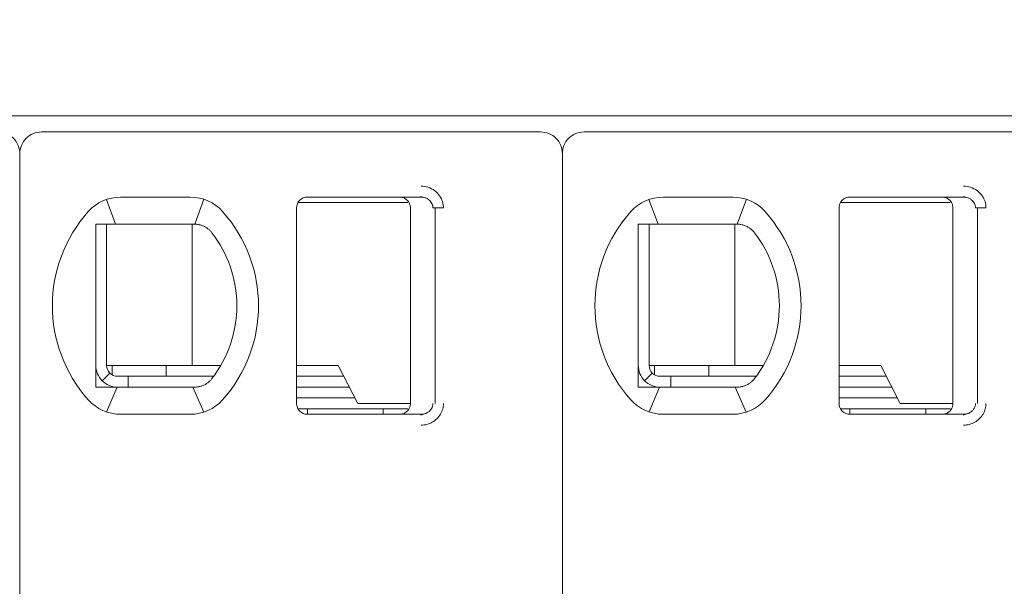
# Model space of a CAD drawing. Header units: millimetres. Extents: x -1114 to 1396, y -630 to 631.
# Tile 687 of 780: x 397 to 406, y 455 to 460. Entities that reach past the tile are written whole.
import ezdxf

# ---------------------------------------------------------------- set-up
doc = ezdxf.new("R2010")
doc.units = ezdxf.units.MM
doc.header["$MEASUREMENT"] = 0

msp = doc.modelspace()

# ---------------------------------------------------------------- linework, layer by layer
at = {"lineweight": 18}
for points, knots in [([(1038.9843, -629.7647), (1038.9843, -629.7647), (-1111.4882, -629.7647), (-1111.4882, -629.7647), (-1111.4882, -629.7647), (-1111.4882, -629.7647), (-1111.4882, 630.7883), (-1111.4882, 630.7883), (-1111.4882, 630.7883), (-1111.4882, 630.7883), (1038.9843, 630.7883), (1038.9843, 630.7883)], [0, 0, 0, 0, 0.333333, 0.333333, 0.333333, 0.333333, 0.666667, 0.666667, 0.666667, 0.666667, 1, 1, 1, 1]), ([(397.2989, 458.7434), (397.2989, 458.7964), (397.2778, 458.8473), (397.2403, 458.8848), (397.2403, 458.8848), (397.2028, 458.9223), (397.1519, 458.9434), (397.0989, 458.9434)], [0, 0, 0, 0, 0.5, 0.5, 0.5, 0.5, 1, 1, 1, 1]), ([(397.4989, 458.9434), (397.4458, 458.9434), (397.395, 458.9223), (397.3575, 458.8848), (397.3575, 458.8848), (397.3199, 458.8473), (397.2989, 458.7964), (397.2989, 458.7434)], [0, 0, 0, 0, 0.5, 0.5, 0.5, 0.5, 1, 1, 1, 1]), ([(402.2989, 458.7434), (402.2989, 458.7964), (402.2778, 458.8473), (402.2403, 458.8848), (402.2403, 458.8848), (402.2028, 458.9223), (402.1519, 458.9434), (402.0989, 458.9434)], [0, 0, 0, 0, 0.5, 0.5, 0.5, 0.5, 1, 1, 1, 1]), ([(402.4989, 458.9434), (402.4458, 458.9434), (402.395, 458.9223), (402.3575, 458.8848), (402.3575, 458.8848), (402.3199, 458.8473), (402.2989, 458.7964), (402.2989, 458.7434)], [0, 0, 0, 0, 0.5, 0.5, 0.5, 0.5, 1, 1, 1, 1]), ([(400.9963, 458.4434), (401.0183, 458.4435), (401.0395, 458.4403), (401.0606, 458.4335), (401.0606, 458.4335), (401.0817, 458.4267), (401.1027, 458.4165), (401.1213, 458.4028), (401.1213, 458.4028), (401.1398, 458.3892), (401.1559, 458.3723), (401.1681, 458.355), (401.1681, 458.355), (401.1803, 458.3378), (401.1886, 458.3203), (401.1944, 458.3018), (401.1944, 458.3018), (401.2001, 458.2832), (401.2032, 458.2637), (401.2034, 458.2434)], [0, 0, 0, 0, 0.2, 0.2, 0.2, 0.2, 0.4, 0.4, 0.4, 0.4, 0.6, 0.6, 0.6, 0.6, 0.8, 0.8, 0.8, 0.8, 1, 1, 1, 1]), ([(405.9963, 458.4434), (406.0183, 458.4435), (406.0395, 458.4403), (406.0606, 458.4335), (406.0606, 458.4335), (406.0817, 458.4267), (406.1027, 458.4165), (406.1213, 458.4028), (406.1213, 458.4028), (406.1398, 458.3892), (406.1559, 458.3723), (406.1681, 458.355), (406.1681, 458.355), (406.1803, 458.3378), (406.1886, 458.3203), (406.1944, 458.3018), (406.1944, 458.3018), (406.2001, 458.2832), (406.2032, 458.2637), (406.2034, 458.2434)], [0, 0, 0, 0, 0.2, 0.2, 0.2, 0.2, 0.4, 0.4, 0.4, 0.4, 0.6, 0.6, 0.6, 0.6, 0.8, 0.8, 0.8, 0.8, 1, 1, 1, 1]), ([(399.9489, 458.3434), (399.9224, 458.3434), (399.8969, 458.3328), (399.8782, 458.3141), (399.8782, 458.3141), (399.8594, 458.2953), (399.8489, 458.2699), (399.8489, 458.2434)], [0, 0, 0, 0, 0.5, 0.5, 0.5, 0.5, 1, 1, 1, 1]), ([(399.9489, 458.3434), (399.9224, 458.3434), (399.8969, 458.3328), (399.8782, 458.3141), (399.8782, 458.3141), (399.8594, 458.2953), (399.8489, 458.2699), (399.8489, 458.2434)], [0, 0, 0, 0, 0.5, 0.5, 0.5, 0.5, 1, 1, 1, 1]), ([(400.8989, 458.2434), (400.8989, 458.2538), (400.8972, 458.2642), (400.894, 458.2742), (400.894, 458.2742), (400.8908, 458.2841), (400.886, 458.2936), (400.8798, 458.3021), (400.8798, 458.3021), (400.8737, 458.3105), (400.8663, 458.318), (400.8578, 458.3241), (400.8578, 458.3241), (400.8494, 458.3303), (400.84, 458.3352), (400.83, 458.3384), (400.83, 458.3384), (400.82, 458.3417), (400.8095, 458.3434), (400.7989, 458.3434)], [0, 0, 0, 0, 0.2, 0.2, 0.2, 0.2, 0.4, 0.4, 0.4, 0.4, 0.6, 0.6, 0.6, 0.6, 0.8, 0.8, 0.8, 0.8, 1, 1, 1, 1]), ([(400.9963, 458.3434), (401.005, 458.3434), (401.0138, 458.3424), (401.0223, 458.3406), (401.0223, 458.3406), (401.0307, 458.3387), (401.0388, 458.336), (401.0465, 458.3325), (401.0465, 458.3325), (401.0541, 458.3289), (401.0613, 458.3246), (401.0678, 458.3196), (401.0678, 458.3196), (401.074, 458.3148), (401.0797, 458.3094), (401.0846, 458.3035), (401.0846, 458.3035), (401.0891, 458.2981), (401.093, 458.2922), (401.0963, 458.2859), (401.0963, 458.2859), (401.0995, 458.2797), (401.1021, 458.2731), (401.1038, 458.2663), (401.1038, 458.2663), (401.1058, 458.2588), (401.1068, 458.2511), (401.1068, 458.2434)], [0, 0, 0, 0, 0.142857, 0.142857, 0.142857, 0.142857, 0.285714, 0.285714, 0.285714, 0.285714, 0.428571, 0.428571, 0.428571, 0.428571, 0.571429, 0.571429, 0.571429, 0.571429, 0.714286, 0.714286, 0.714286, 0.714286, 0.857143, 0.857143, 0.857143, 0.857143, 1, 1, 1, 1]), ([(404.9489, 458.3434), (404.9224, 458.3434), (404.8969, 458.3328), (404.8782, 458.3141), (404.8782, 458.3141), (404.8594, 458.2953), (404.8489, 458.2699), (404.8489, 458.2434)], [0, 0, 0, 0, 0.5, 0.5, 0.5, 0.5, 1, 1, 1, 1]), ([(404.9489, 458.3434), (404.9224, 458.3434), (404.8969, 458.3328), (404.8782, 458.3141), (404.8782, 458.3141), (404.8594, 458.2953), (404.8489, 458.2699), (404.8489, 458.2434)], [0, 0, 0, 0, 0.5, 0.5, 0.5, 0.5, 1, 1, 1, 1]), ([(405.8989, 458.2434), (405.8989, 458.2538), (405.8972, 458.2642), (405.894, 458.2742), (405.894, 458.2742), (405.8908, 458.2841), (405.886, 458.2936), (405.8798, 458.3021), (405.8798, 458.3021), (405.8737, 458.3105), (405.8663, 458.318), (405.8578, 458.3241), (405.8578, 458.3241), (405.8494, 458.3303), (405.84, 458.3352), (405.83, 458.3384), (405.83, 458.3384), (405.82, 458.3417), (405.8095, 458.3434), (405.7989, 458.3434)], [0, 0, 0, 0, 0.2, 0.2, 0.2, 0.2, 0.4, 0.4, 0.4, 0.4, 0.6, 0.6, 0.6, 0.6, 0.8, 0.8, 0.8, 0.8, 1, 1, 1, 1]), ([(405.9963, 458.3434), (406.005, 458.3434), (406.0138, 458.3424), (406.0223, 458.3406), (406.0223, 458.3406), (406.0307, 458.3387), (406.0388, 458.336), (406.0465, 458.3325), (406.0465, 458.3325), (406.0541, 458.3289), (406.0613, 458.3246), (406.0678, 458.3196), (406.0678, 458.3196), (406.074, 458.3148), (406.0797, 458.3094), (406.0846, 458.3035), (406.0846, 458.3035), (406.0891, 458.2981), (406.093, 458.2922), (406.0963, 458.2859), (406.0963, 458.2859), (406.0995, 458.2797), (406.1021, 458.2731), (406.1038, 458.2663), (406.1038, 458.2663), (406.1058, 458.2588), (406.1068, 458.2511), (406.1068, 458.2434)], [0, 0, 0, 0, 0.142857, 0.142857, 0.142857, 0.142857, 0.285714, 0.285714, 0.285714, 0.285714, 0.428571, 0.428571, 0.428571, 0.428571, 0.571429, 0.571429, 0.571429, 0.571429, 0.714286, 0.714286, 0.714286, 0.714286, 0.857143, 0.857143, 0.857143, 0.857143, 1, 1, 1, 1]), ([(398.0604, 458.0934), (398.0536, 458.0934), (398.0468, 458.0934), (398.04, 458.0934), (398.04, 458.0934), (398.0332, 458.0934), (398.0263, 458.0934), (398.0195, 458.0934), (398.0195, 458.0934), (398.0126, 458.0934), (398.0058, 458.0934), (397.9989, 458.0934)], [0, 0, 0, 0, 0.333333, 0.333333, 0.333333, 0.333333, 0.666667, 0.666667, 0.666667, 0.666667, 1, 1, 1, 1]), ([(397.9989, 458.0934), (397.9989, 458.0424), (397.9989, 457.99), (397.9989, 457.935), (397.9989, 457.935), (397.9989, 457.9076), (397.9989, 457.8795), (397.9989, 457.8505), (397.9989, 457.8505), (397.9989, 457.8361), (397.9989, 457.8214), (397.9989, 457.8065), (397.9989, 457.8065), (397.9989, 457.7915), (397.9989, 457.7764), (397.9989, 457.761), (397.9989, 457.761), (397.9989, 457.7302), (397.9989, 457.6987), (397.9989, 457.666), (397.9989, 457.666), (397.9989, 457.6333), (397.9989, 457.5994), (397.9989, 457.5641), (397.9989, 457.5641), (397.9989, 457.5464), (397.9989, 457.5285), (397.9989, 457.5104), (397.9989, 457.5104), (397.9989, 457.4923), (397.9989, 457.474), (397.9989, 457.4555), (397.9989, 457.4555), (397.9989, 457.437), (397.9989, 457.4182), (397.9989, 457.3993), (397.9989, 457.3993), (397.9989, 457.3803), (397.9989, 457.3611), (397.9989, 457.342), (397.9989, 457.342), (397.9989, 457.304), (397.9989, 457.2665), (397.9989, 457.2294), (397.9989, 457.2294), (397.9989, 457.2201), (397.9989, 457.2109), (397.9989, 457.2017), (397.9989, 457.2017), (397.9989, 457.1925), (397.9989, 457.1833), (397.9989, 457.1741), (397.9989, 457.1741), (397.9989, 457.1559), (397.9989, 457.1381), (397.9989, 457.1206), (397.9989, 457.1206), (397.9989, 457.0857), (397.9989, 457.052), (397.9989, 457.0194), (397.9989, 457.0194), (397.9989, 457.0031), (397.9989, 456.987), (397.9989, 456.9711), (397.9989, 456.9711), (397.9989, 456.9553), (397.9989, 456.9396), (397.9989, 456.9243), (397.9989, 456.9243), (397.9989, 456.8936), (397.9989, 456.864), (397.9989, 456.8353), (397.9989, 456.8353), (397.9989, 456.8065), (397.9989, 456.7785), (397.9989, 456.7512), (397.9989, 456.7512), (397.9989, 456.6965), (397.9989, 456.6442), (397.9989, 456.5934)], [0, 0, 0, 0, 0.05, 0.05, 0.05, 0.05, 0.1, 0.1, 0.1, 0.1, 0.15, 0.15, 0.15, 0.15, 0.2, 0.2, 0.2, 0.2, 0.25, 0.25, 0.25, 0.25, 0.3, 0.3, 0.3, 0.3, 0.35, 0.35, 0.35, 0.35, 0.4, 0.4, 0.4, 0.4, 0.45, 0.45, 0.45, 0.45, 0.5, 0.5, 0.5, 0.5, 0.55, 0.55, 0.55, 0.55, 0.6, 0.6, 0.6, 0.6, 0.65, 0.65, 0.65, 0.65, 0.7, 0.7, 0.7, 0.7, 0.75, 0.75, 0.75, 0.75, 0.8, 0.8, 0.8, 0.8, 0.85, 0.85, 0.85, 0.85, 0.9, 0.9, 0.9, 0.9, 0.95, 0.95, 0.95, 0.95, 1, 1, 1, 1]), ([(398.2281, 458.0934), (398.2229, 458.0934), (398.2177, 458.0934), (398.2124, 458.0934), (398.2124, 458.0934), (398.2072, 458.0934), (398.2019, 458.0934), (398.1965, 458.0934), (398.1965, 458.0934), (398.1911, 458.0934), (398.1856, 458.0934), (398.1799, 458.0934), (398.1799, 458.0934), (398.1742, 458.0934), (398.1684, 458.0934), (398.1625, 458.0934), (398.1625, 458.0934), (398.1565, 458.0934), (398.1504, 458.0934), (398.1441, 458.0934), (398.1441, 458.0934), (398.1378, 458.0934), (398.1314, 458.0934), (398.1248, 458.0934), (398.1248, 458.0934), (398.1182, 458.0934), (398.1115, 458.0934), (398.1045, 458.0934), (398.1045, 458.0934), (398.0976, 458.0934), (398.0904, 458.0934), (398.0831, 458.0934), (398.0831, 458.0934), (398.0757, 458.0934), (398.0681, 458.0934), (398.0604, 458.0934)], [0, 0, 0, 0, 0.111111, 0.111111, 0.111111, 0.111111, 0.222222, 0.222222, 0.222222, 0.222222, 0.333333, 0.333333, 0.333333, 0.333333, 0.444444, 0.444444, 0.444444, 0.444444, 0.555556, 0.555556, 0.555556, 0.555556, 0.666667, 0.666667, 0.666667, 0.666667, 0.777778, 0.777778, 0.777778, 0.777778, 0.888889, 0.888889, 0.888889, 0.888889, 1, 1, 1, 1]), ([(398.8697, 458.0934), (398.8742, 458.0934), (398.8787, 458.0934), (398.8833, 458.0934), (398.8833, 458.0934), (398.8879, 458.0934), (398.8925, 458.0934), (398.8972, 458.0934), (398.8972, 458.0934), (398.9019, 458.0934), (398.9066, 458.0934), (398.9113, 458.0934)], [0, 0, 0, 0, 0.333333, 0.333333, 0.333333, 0.333333, 0.666667, 0.666667, 0.666667, 0.666667, 1, 1, 1, 1]), ([(398.9113, 458.0934), (398.9225, 458.0934), (398.9337, 458.0924), (398.9448, 458.0905), (398.9448, 458.0905), (398.9559, 458.0886), (398.9669, 458.0858), (398.9776, 458.082), (398.9776, 458.082), (398.9884, 458.0783), (398.9988, 458.0736), (399.0089, 458.0679)], [0, 0, 0, 0, 0.333333, 0.333333, 0.333333, 0.333333, 0.666667, 0.666667, 0.666667, 0.666667, 1, 1, 1, 1]), ([(403.0604, 458.0934), (403.0536, 458.0934), (403.0468, 458.0934), (403.04, 458.0934), (403.04, 458.0934), (403.0332, 458.0934), (403.0263, 458.0934), (403.0195, 458.0934), (403.0195, 458.0934), (403.0126, 458.0934), (403.0058, 458.0934), (402.9989, 458.0934)], [0, 0, 0, 0, 0.333333, 0.333333, 0.333333, 0.333333, 0.666667, 0.666667, 0.666667, 0.666667, 1, 1, 1, 1]), ([(402.9989, 458.0934), (402.9989, 458.0424), (402.9989, 457.99), (402.9989, 457.935), (402.9989, 457.935), (402.9989, 457.9076), (402.9989, 457.8795), (402.9989, 457.8505), (402.9989, 457.8505), (402.9989, 457.8361), (402.9989, 457.8214), (402.9989, 457.8065), (402.9989, 457.8065), (402.9989, 457.7915), (402.9989, 457.7764), (402.9989, 457.761), (402.9989, 457.761), (402.9989, 457.7302), (402.9989, 457.6987), (402.9989, 457.666), (402.9989, 457.666), (402.9989, 457.6333), (402.9989, 457.5994), (402.9989, 457.5641), (402.9989, 457.5641), (402.9989, 457.5464), (402.9989, 457.5285), (402.9989, 457.5104), (402.9989, 457.5104), (402.9989, 457.4923), (402.9989, 457.474), (402.9989, 457.4555), (402.9989, 457.4555), (402.9989, 457.437), (402.9989, 457.4182), (402.9989, 457.3993), (402.9989, 457.3993), (402.9989, 457.3803), (402.9989, 457.3611), (402.9989, 457.342), (402.9989, 457.342), (402.9989, 457.304), (402.9989, 457.2665), (402.9989, 457.2294), (402.9989, 457.2294), (402.9989, 457.2201), (402.9989, 457.2109), (402.9989, 457.2017), (402.9989, 457.2017), (402.9989, 457.1925), (402.9989, 457.1833), (402.9989, 457.1741), (402.9989, 457.1741), (402.9989, 457.1559), (402.9989, 457.1381), (402.9989, 457.1206), (402.9989, 457.1206), (402.9989, 457.0857), (402.9989, 457.052), (402.9989, 457.0194), (402.9989, 457.0194), (402.9989, 457.0031), (402.9989, 456.987), (402.9989, 456.9711), (402.9989, 456.9711), (402.9989, 456.9553), (402.9989, 456.9396), (402.9989, 456.9243), (402.9989, 456.9243), (402.9989, 456.8936), (402.9989, 456.864), (402.9989, 456.8353), (402.9989, 456.8353), (402.9989, 456.8065), (402.9989, 456.7785), (402.9989, 456.7512), (402.9989, 456.7512), (402.9989, 456.6965), (402.9989, 456.6442), (402.9989, 456.5934)], [0, 0, 0, 0, 0.05, 0.05, 0.05, 0.05, 0.1, 0.1, 0.1, 0.1, 0.15, 0.15, 0.15, 0.15, 0.2, 0.2, 0.2, 0.2, 0.25, 0.25, 0.25, 0.25, 0.3, 0.3, 0.3, 0.3, 0.35, 0.35, 0.35, 0.35, 0.4, 0.4, 0.4, 0.4, 0.45, 0.45, 0.45, 0.45, 0.5, 0.5, 0.5, 0.5, 0.55, 0.55, 0.55, 0.55, 0.6, 0.6, 0.6, 0.6, 0.65, 0.65, 0.65, 0.65, 0.7, 0.7, 0.7, 0.7, 0.75, 0.75, 0.75, 0.75, 0.8, 0.8, 0.8, 0.8, 0.85, 0.85, 0.85, 0.85, 0.9, 0.9, 0.9, 0.9, 0.95, 0.95, 0.95, 0.95, 1, 1, 1, 1]), ([(403.2281, 458.0934), (403.2229, 458.0934), (403.2177, 458.0934), (403.2124, 458.0934), (403.2124, 458.0934), (403.2072, 458.0934), (403.2019, 458.0934), (403.1965, 458.0934), (403.1965, 458.0934), (403.1911, 458.0934), (403.1856, 458.0934), (403.1799, 458.0934), (403.1799, 458.0934), (403.1742, 458.0934), (403.1684, 458.0934), (403.1625, 458.0934), (403.1625, 458.0934), (403.1565, 458.0934), (403.1504, 458.0934), (403.1441, 458.0934), (403.1441, 458.0934), (403.1378, 458.0934), (403.1314, 458.0934), (403.1248, 458.0934), (403.1248, 458.0934), (403.1182, 458.0934), (403.1115, 458.0934), (403.1045, 458.0934), (403.1045, 458.0934), (403.0976, 458.0934), (403.0904, 458.0934), (403.0831, 458.0934), (403.0831, 458.0934), (403.0757, 458.0934), (403.0681, 458.0934), (403.0604, 458.0934)], [0, 0, 0, 0, 0.111111, 0.111111, 0.111111, 0.111111, 0.222222, 0.222222, 0.222222, 0.222222, 0.333333, 0.333333, 0.333333, 0.333333, 0.444444, 0.444444, 0.444444, 0.444444, 0.555556, 0.555556, 0.555556, 0.555556, 0.666667, 0.666667, 0.666667, 0.666667, 0.777778, 0.777778, 0.777778, 0.777778, 0.888889, 0.888889, 0.888889, 0.888889, 1, 1, 1, 1]), ([(403.8697, 458.0934), (403.8742, 458.0934), (403.8787, 458.0934), (403.8833, 458.0934), (403.8833, 458.0934), (403.8879, 458.0934), (403.8925, 458.0934), (403.8972, 458.0934), (403.8972, 458.0934), (403.9019, 458.0934), (403.9066, 458.0934), (403.9113, 458.0934)], [0, 0, 0, 0, 0.333333, 0.333333, 0.333333, 0.333333, 0.666667, 0.666667, 0.666667, 0.666667, 1, 1, 1, 1]), ([(403.9113, 458.0934), (403.9225, 458.0934), (403.9337, 458.0924), (403.9448, 458.0905), (403.9448, 458.0905), (403.9559, 458.0886), (403.9669, 458.0858), (403.9776, 458.082), (403.9776, 458.082), (403.9884, 458.0783), (403.9988, 458.0736), (404.0089, 458.0679)], [0, 0, 0, 0, 0.333333, 0.333333, 0.333333, 0.333333, 0.666667, 0.666667, 0.666667, 0.666667, 1, 1, 1, 1]), ([(399.0089, 458.0679), (399.0172, 458.0633), (399.025, 458.0582), (399.0323, 458.0526), (399.0323, 458.0526), (399.0396, 458.047), (399.0464, 458.0411), (399.0527, 458.0348), (399.0527, 458.0348), (399.0589, 458.0286), (399.0645, 458.0222), (399.0696, 458.0156)], [0, 0, 0, 0, 0.333333, 0.333333, 0.333333, 0.333333, 0.666667, 0.666667, 0.666667, 0.666667, 1, 1, 1, 1]), ([(404.0089, 458.0679), (404.0172, 458.0633), (404.025, 458.0582), (404.0323, 458.0526), (404.0323, 458.0526), (404.0396, 458.047), (404.0464, 458.0411), (404.0527, 458.0348), (404.0527, 458.0348), (404.0589, 458.0286), (404.0645, 458.0222), (404.0696, 458.0156)], [0, 0, 0, 0, 0.333333, 0.333333, 0.333333, 0.333333, 0.666667, 0.666667, 0.666667, 0.666667, 1, 1, 1, 1]), ([(397.9989, 456.7934), (397.9989, 456.7403), (398.0199, 456.6895), (398.0575, 456.652), (398.0575, 456.652), (398.095, 456.6144), (398.1458, 456.5934), (398.1989, 456.5934)], [0, 0, 0, 0, 0.5, 0.5, 0.5, 0.5, 1, 1, 1, 1]), ([(398.0989, 456.7934), (398.0989, 456.7669), (398.1094, 456.7414), (398.1282, 456.7227), (398.1282, 456.7227), (398.1469, 456.7039), (398.1724, 456.6934), (398.1989, 456.6934)], [0, 0, 0, 0, 0.5, 0.5, 0.5, 0.5, 1, 1, 1, 1]), ([(402.9989, 456.7934), (402.9989, 456.7403), (403.0199, 456.6895), (403.0575, 456.652), (403.0575, 456.652), (403.095, 456.6144), (403.1458, 456.5934), (403.1989, 456.5934)], [0, 0, 0, 0, 0.5, 0.5, 0.5, 0.5, 1, 1, 1, 1]), ([(403.0989, 456.7934), (403.0989, 456.7669), (403.1094, 456.7414), (403.1282, 456.7227), (403.1282, 456.7227), (403.1469, 456.7039), (403.1724, 456.6934), (403.1989, 456.6934)], [0, 0, 0, 0, 0.5, 0.5, 0.5, 0.5, 1, 1, 1, 1]), ([(399.0696, 456.6712), (399.0643, 456.6643), (399.0584, 456.6576), (399.0521, 456.6514), (399.0521, 456.6514), (399.0458, 456.6451), (399.0391, 456.6393), (399.0318, 456.6338), (399.0318, 456.6338), (399.0246, 456.6284), (399.017, 456.6233), (399.0089, 456.6188)], [0, 0, 0, 0, 0.333333, 0.333333, 0.333333, 0.333333, 0.666667, 0.666667, 0.666667, 0.666667, 1, 1, 1, 1]), ([(404.0696, 456.6712), (404.0643, 456.6643), (404.0584, 456.6576), (404.0521, 456.6514), (404.0521, 456.6514), (404.0458, 456.6451), (404.0391, 456.6393), (404.0318, 456.6338), (404.0318, 456.6338), (404.0246, 456.6284), (404.017, 456.6233), (404.0089, 456.6188)], [0, 0, 0, 0, 0.333333, 0.333333, 0.333333, 0.333333, 0.666667, 0.666667, 0.666667, 0.666667, 1, 1, 1, 1]), ([(397.9989, 456.5934), (398.0058, 456.5934), (398.0126, 456.5934), (398.0195, 456.5934), (398.0195, 456.5934), (398.0263, 456.5934), (398.0331, 456.5934), (398.04, 456.5934), (398.04, 456.5934), (398.0468, 456.5934), (398.0536, 456.5934), (398.0604, 456.5934)], [0, 0, 0, 0, 0.333333, 0.333333, 0.333333, 0.333333, 0.666667, 0.666667, 0.666667, 0.666667, 1, 1, 1, 1]), ([(398.0604, 456.5934), (398.0681, 456.5934), (398.0757, 456.5934), (398.0831, 456.5934), (398.0831, 456.5934), (398.0904, 456.5934), (398.0976, 456.5934), (398.1045, 456.5934), (398.1045, 456.5934), (398.1115, 456.5934), (398.1182, 456.5934), (398.1248, 456.5934), (398.1248, 456.5934), (398.1314, 456.5934), (398.1378, 456.5934), (398.1441, 456.5934), (398.1441, 456.5934), (398.1504, 456.5934), (398.1565, 456.5934), (398.1625, 456.5934), (398.1625, 456.5934), (398.1684, 456.5934), (398.1742, 456.5934), (398.1799, 456.5934), (398.1799, 456.5934), (398.1855, 456.5934), (398.1911, 456.5934), (398.1965, 456.5934), (398.1965, 456.5934), (398.2019, 456.5934), (398.2072, 456.5934), (398.2124, 456.5934), (398.2124, 456.5934), (398.2177, 456.5934), (398.2229, 456.5934), (398.2281, 456.5934)], [0, 0, 0, 0, 0.111111, 0.111111, 0.111111, 0.111111, 0.222222, 0.222222, 0.222222, 0.222222, 0.333333, 0.333333, 0.333333, 0.333333, 0.444444, 0.444444, 0.444444, 0.444444, 0.555556, 0.555556, 0.555556, 0.555556, 0.666667, 0.666667, 0.666667, 0.666667, 0.777778, 0.777778, 0.777778, 0.777778, 0.888889, 0.888889, 0.888889, 0.888889, 1, 1, 1, 1]), ([(398.9113, 456.5934), (398.9065, 456.5934), (398.9019, 456.5934), (398.8972, 456.5934), (398.8972, 456.5934), (398.8925, 456.5934), (398.8878, 456.5934), (398.8833, 456.5934), (398.8833, 456.5934), (398.8787, 456.5934), (398.8742, 456.5934), (398.8697, 456.5934)], [0, 0, 0, 0, 0.333333, 0.333333, 0.333333, 0.333333, 0.666667, 0.666667, 0.666667, 0.666667, 1, 1, 1, 1]), ([(399.0089, 456.6188), (398.9988, 456.6132), (398.9883, 456.6085), (398.9776, 456.6047), (398.9776, 456.6047), (398.9669, 456.6009), (398.9559, 456.5981), (398.9448, 456.5962), (398.9448, 456.5962), (398.9337, 456.5943), (398.9225, 456.5934), (398.9113, 456.5934)], [0, 0, 0, 0, 0.333333, 0.333333, 0.333333, 0.333333, 0.666667, 0.666667, 0.666667, 0.666667, 1, 1, 1, 1]), ([(402.9989, 456.5934), (403.0058, 456.5934), (403.0126, 456.5934), (403.0195, 456.5934), (403.0195, 456.5934), (403.0263, 456.5934), (403.0331, 456.5934), (403.04, 456.5934), (403.04, 456.5934), (403.0468, 456.5934), (403.0536, 456.5934), (403.0604, 456.5934)], [0, 0, 0, 0, 0.333333, 0.333333, 0.333333, 0.333333, 0.666667, 0.666667, 0.666667, 0.666667, 1, 1, 1, 1]), ([(403.0604, 456.5934), (403.0681, 456.5934), (403.0757, 456.5934), (403.0831, 456.5934), (403.0831, 456.5934), (403.0904, 456.5934), (403.0976, 456.5934), (403.1045, 456.5934), (403.1045, 456.5934), (403.1115, 456.5934), (403.1182, 456.5934), (403.1248, 456.5934), (403.1248, 456.5934), (403.1314, 456.5934), (403.1378, 456.5934), (403.1441, 456.5934), (403.1441, 456.5934), (403.1504, 456.5934), (403.1565, 456.5934), (403.1625, 456.5934), (403.1625, 456.5934), (403.1684, 456.5934), (403.1742, 456.5934), (403.1799, 456.5934), (403.1799, 456.5934), (403.1855, 456.5934), (403.1911, 456.5934), (403.1965, 456.5934), (403.1965, 456.5934), (403.2019, 456.5934), (403.2072, 456.5934), (403.2124, 456.5934), (403.2124, 456.5934), (403.2177, 456.5934), (403.2229, 456.5934), (403.2281, 456.5934)], [0, 0, 0, 0, 0.111111, 0.111111, 0.111111, 0.111111, 0.222222, 0.222222, 0.222222, 0.222222, 0.333333, 0.333333, 0.333333, 0.333333, 0.444444, 0.444444, 0.444444, 0.444444, 0.555556, 0.555556, 0.555556, 0.555556, 0.666667, 0.666667, 0.666667, 0.666667, 0.777778, 0.777778, 0.777778, 0.777778, 0.888889, 0.888889, 0.888889, 0.888889, 1, 1, 1, 1]), ([(403.9113, 456.5934), (403.9065, 456.5934), (403.9019, 456.5934), (403.8972, 456.5934), (403.8972, 456.5934), (403.8925, 456.5934), (403.8878, 456.5934), (403.8833, 456.5934), (403.8833, 456.5934), (403.8787, 456.5934), (403.8742, 456.5934), (403.8697, 456.5934)], [0, 0, 0, 0, 0.333333, 0.333333, 0.333333, 0.333333, 0.666667, 0.666667, 0.666667, 0.666667, 1, 1, 1, 1]), ([(404.0089, 456.6188), (403.9988, 456.6132), (403.9883, 456.6085), (403.9776, 456.6047), (403.9776, 456.6047), (403.9669, 456.6009), (403.9559, 456.5981), (403.9448, 456.5962), (403.9448, 456.5962), (403.9337, 456.5943), (403.9225, 456.5934), (403.9113, 456.5934)], [0, 0, 0, 0, 0.333333, 0.333333, 0.333333, 0.333333, 0.666667, 0.666667, 0.666667, 0.666667, 1, 1, 1, 1]), ([(399.8489, 456.4434), (399.8489, 456.4169), (399.8594, 456.3914), (399.8782, 456.3727), (399.8782, 456.3727), (399.8969, 456.3539), (399.9224, 456.3434), (399.9489, 456.3434)], [0, 0, 0, 0, 0.5, 0.5, 0.5, 0.5, 1, 1, 1, 1]), ([(399.8489, 456.4434), (399.8489, 456.4169), (399.8594, 456.3914), (399.8782, 456.3727), (399.8782, 456.3727), (399.8969, 456.3539), (399.9224, 456.3434), (399.9489, 456.3434)], [0, 0, 0, 0, 0.5, 0.5, 0.5, 0.5, 1, 1, 1, 1]), ([(400.8989, 456.4434), (400.8989, 456.4329), (400.8972, 456.4225), (400.894, 456.4126), (400.894, 456.4126), (400.8908, 456.4026), (400.886, 456.3932), (400.8798, 456.3847), (400.8798, 456.3847), (400.8737, 456.3762), (400.8663, 456.3688), (400.8578, 456.3626), (400.8578, 456.3626), (400.8494, 456.3565), (400.84, 456.3516), (400.83, 456.3483), (400.83, 456.3483), (400.82, 456.3451), (400.8095, 456.3434), (400.7989, 456.3434)], [0, 0, 0, 0, 0.2, 0.2, 0.2, 0.2, 0.4, 0.4, 0.4, 0.4, 0.6, 0.6, 0.6, 0.6, 0.8, 0.8, 0.8, 0.8, 1, 1, 1, 1]), ([(401.1068, 456.4434), (401.1068, 456.4349), (401.1056, 456.4264), (401.1032, 456.4182), (401.1032, 456.4182), (401.1009, 456.41), (401.0974, 456.4022), (401.0929, 456.3949), (401.0929, 456.3949), (401.0883, 456.3874), (401.0827, 456.3805), (401.0763, 456.3744), (401.0763, 456.3744), (401.0697, 456.3681), (401.0622, 456.3627), (401.0541, 456.3582), (401.0541, 456.3582), (401.0456, 456.3534), (401.0364, 456.3497), (401.0268, 456.3473), (401.0268, 456.3473), (401.0169, 456.3447), (401.0066, 456.3434), (400.9963, 456.3434)], [0, 0, 0, 0, 0.166667, 0.166667, 0.166667, 0.166667, 0.333333, 0.333333, 0.333333, 0.333333, 0.5, 0.5, 0.5, 0.5, 0.666667, 0.666667, 0.666667, 0.666667, 0.833333, 0.833333, 0.833333, 0.833333, 1, 1, 1, 1]), ([(401.2034, 456.4434), (401.2034, 456.426), (401.2011, 456.4092), (401.1966, 456.3927), (401.1966, 456.3927), (401.1921, 456.3761), (401.1852, 456.3598), (401.1764, 456.3447), (401.1764, 456.3447), (401.1676, 456.3296), (401.1568, 456.3157), (401.144, 456.3032), (401.144, 456.3032), (401.1311, 456.2906), (401.1162, 456.2795), (401.1005, 456.2706), (401.1005, 456.2706), (401.0848, 456.2617), (401.0683, 456.255), (401.051, 456.2505), (401.051, 456.2505), (401.0336, 456.2459), (401.0154, 456.2436), (400.9963, 456.2434)], [0, 0, 0, 0, 0.166667, 0.166667, 0.166667, 0.166667, 0.333333, 0.333333, 0.333333, 0.333333, 0.5, 0.5, 0.5, 0.5, 0.666667, 0.666667, 0.666667, 0.666667, 0.833333, 0.833333, 0.833333, 0.833333, 1, 1, 1, 1]), ([(404.8489, 456.4434), (404.8489, 456.4169), (404.8594, 456.3914), (404.8782, 456.3727), (404.8782, 456.3727), (404.8969, 456.3539), (404.9224, 456.3434), (404.9489, 456.3434)], [0, 0, 0, 0, 0.5, 0.5, 0.5, 0.5, 1, 1, 1, 1]), ([(404.8489, 456.4434), (404.8489, 456.4169), (404.8594, 456.3914), (404.8782, 456.3727), (404.8782, 456.3727), (404.8969, 456.3539), (404.9224, 456.3434), (404.9489, 456.3434)], [0, 0, 0, 0, 0.5, 0.5, 0.5, 0.5, 1, 1, 1, 1]), ([(405.8989, 456.4434), (405.8989, 456.4329), (405.8972, 456.4225), (405.894, 456.4126), (405.894, 456.4126), (405.8908, 456.4026), (405.886, 456.3932), (405.8798, 456.3847), (405.8798, 456.3847), (405.8737, 456.3762), (405.8663, 456.3688), (405.8578, 456.3626), (405.8578, 456.3626), (405.8494, 456.3565), (405.84, 456.3516), (405.83, 456.3483), (405.83, 456.3483), (405.82, 456.3451), (405.8095, 456.3434), (405.7989, 456.3434)], [0, 0, 0, 0, 0.2, 0.2, 0.2, 0.2, 0.4, 0.4, 0.4, 0.4, 0.6, 0.6, 0.6, 0.6, 0.8, 0.8, 0.8, 0.8, 1, 1, 1, 1]), ([(406.1068, 456.4434), (406.1068, 456.4349), (406.1056, 456.4264), (406.1032, 456.4182), (406.1032, 456.4182), (406.1009, 456.41), (406.0974, 456.4022), (406.0929, 456.3949), (406.0929, 456.3949), (406.0883, 456.3874), (406.0827, 456.3805), (406.0763, 456.3744), (406.0763, 456.3744), (406.0697, 456.3681), (406.0622, 456.3627), (406.0541, 456.3582), (406.0541, 456.3582), (406.0456, 456.3534), (406.0364, 456.3497), (406.0268, 456.3473), (406.0268, 456.3473), (406.0169, 456.3447), (406.0066, 456.3434), (405.9963, 456.3434)], [0, 0, 0, 0, 0.166667, 0.166667, 0.166667, 0.166667, 0.333333, 0.333333, 0.333333, 0.333333, 0.5, 0.5, 0.5, 0.5, 0.666667, 0.666667, 0.666667, 0.666667, 0.833333, 0.833333, 0.833333, 0.833333, 1, 1, 1, 1]), ([(406.2034, 456.4434), (406.2034, 456.426), (406.2011, 456.4092), (406.1966, 456.3927), (406.1966, 456.3927), (406.1921, 456.3761), (406.1852, 456.3598), (406.1764, 456.3447), (406.1764, 456.3447), (406.1676, 456.3296), (406.1568, 456.3157), (406.144, 456.3032), (406.144, 456.3032), (406.1311, 456.2906), (406.1162, 456.2795), (406.1005, 456.2706), (406.1005, 456.2706), (406.0848, 456.2617), (406.0683, 456.255), (406.051, 456.2505), (406.051, 456.2505), (406.0336, 456.2459), (406.0154, 456.2436), (405.9963, 456.2434)], [0, 0, 0, 0, 0.166667, 0.166667, 0.166667, 0.166667, 0.333333, 0.333333, 0.333333, 0.333333, 0.5, 0.5, 0.5, 0.5, 0.666667, 0.666667, 0.666667, 0.666667, 0.833333, 0.833333, 0.833333, 0.833333, 1, 1, 1, 1])]:
    msp.add_open_spline(points, degree=3, knots=knots, dxfattribs=at)
for points in [[(372.4489, 459.0934), (372.4489, 459.0934), (412.1489, 459.0934), (412.1489, 459.0934)], [(402.0989, 458.9434), (402.0989, 458.9434), (397.4989, 458.9434), (397.4989, 458.9434)], [(407.0989, 458.9434), (407.0989, 458.9434), (402.4989, 458.9434), (402.4989, 458.9434)], [(397.2989, 458.7434), (397.2989, 458.7434), (397.2989, 448.3234), (397.2989, 448.3234)], [(397.2989, 458.7434), (397.2989, 458.7434), (397.2989, 448.3234), (397.2989, 448.3234)], [(402.2989, 458.7434), (402.2989, 458.7434), (402.2989, 448.3234), (402.2989, 448.3234)], [(402.2989, 458.7434), (402.2989, 458.7434), (402.2989, 448.3234), (402.2989, 448.3234)], [(398.2281, 458.3434), (398.1142, 458.3434), (398.0058, 458.2949), (397.9299, 458.21)], [(398.2281, 458.3434), (398.1142, 458.3434), (398.0058, 458.2949), (397.9299, 458.21)], [(398.0973, 458.3214), (398.0973, 458.3214), (398.1818, 458.0934), (398.1818, 458.0934)], [(398.2281, 458.3434), (398.2281, 458.3434), (398.8697, 458.3434), (398.8697, 458.3434)], [(398.2281, 458.3434), (398.2281, 458.3434), (398.8697, 458.3434), (398.8697, 458.3434)], [(399.1678, 458.21), (399.092, 458.2949), (398.9835, 458.3434), (398.8697, 458.3434)], [(399.1678, 458.21), (399.092, 458.2949), (398.9835, 458.3434), (398.8697, 458.3434)], [(398.9961, 458.3229), (398.9961, 458.3229), (398.9106, 458.0934), (398.9106, 458.0934)], [(400.5298, 458.2934), (400.5298, 458.2934), (399.8623, 458.2934), (399.8623, 458.2934)], [(399.9489, 458.3434), (399.9489, 458.3434), (400.9963, 458.3434), (400.9963, 458.3434)], [(400.9963, 458.3434), (400.9963, 458.3434), (399.9489, 458.3434), (399.9489, 458.3434)], [(400.8736, 458.2934), (400.8736, 458.2934), (400.5298, 458.2934), (400.5298, 458.2934)], [(400.9963, 458.3434), (400.9963, 458.3434), (400.8976, 458.3434), (400.8976, 458.3434)], [(400.9952, 458.3503), (400.9952, 458.3503), (401.0389, 458.3356), (401.0389, 458.3356)], [(403.2281, 458.3434), (403.1142, 458.3434), (403.0058, 458.2949), (402.9299, 458.21)], [(403.2281, 458.3434), (403.1142, 458.3434), (403.0058, 458.2949), (402.9299, 458.21)], [(403.0973, 458.3214), (403.0973, 458.3214), (403.1818, 458.0934), (403.1818, 458.0934)], [(403.2281, 458.3434), (403.2281, 458.3434), (403.8697, 458.3434), (403.8697, 458.3434)], [(403.2281, 458.3434), (403.2281, 458.3434), (403.8697, 458.3434), (403.8697, 458.3434)], [(404.1678, 458.21), (404.092, 458.2949), (403.9835, 458.3434), (403.8697, 458.3434)], [(404.1678, 458.21), (404.092, 458.2949), (403.9835, 458.3434), (403.8697, 458.3434)], [(403.9106, 458.0934), (403.9106, 458.0934), (403.9961, 458.3229), (403.9961, 458.3229)], [(405.5298, 458.2934), (405.5298, 458.2934), (404.8623, 458.2934), (404.8623, 458.2934)], [(404.9489, 458.3434), (404.9489, 458.3434), (405.9963, 458.3434), (405.9963, 458.3434)], [(405.9963, 458.3434), (405.9963, 458.3434), (404.9489, 458.3434), (404.9489, 458.3434)], [(405.8736, 458.2934), (405.8736, 458.2934), (405.5298, 458.2934), (405.5298, 458.2934)], [(405.9963, 458.3434), (405.9963, 458.3434), (405.8976, 458.3434), (405.8976, 458.3434)], [(405.9952, 458.3503), (405.9952, 458.3503), (406.0389, 458.3356), (406.0389, 458.3356)], [(397.9299, 458.21), (397.4885, 457.7166), (397.4885, 456.9702), (397.9299, 456.4767)], [(397.9299, 458.21), (397.4885, 457.7166), (397.4885, 456.9702), (397.9299, 456.4767)], [(399.1678, 456.4767), (399.6092, 456.9702), (399.6092, 457.7166), (399.1678, 458.21)], [(399.1678, 456.4767), (399.6092, 456.9702), (399.6092, 457.7166), (399.1678, 458.21)], [(399.8489, 456.4434), (399.8489, 456.4434), (399.8489, 458.2434), (399.8489, 458.2434)], [(399.8489, 456.4434), (399.8489, 456.4434), (399.8489, 458.2434), (399.8489, 458.2434)], [(400.8989, 456.4434), (400.8989, 456.4434), (400.8989, 458.2434), (400.8989, 458.2434)], [(401.1068, 458.2434), (401.1068, 458.2434), (401.2034, 458.2434), (401.2034, 458.2434)], [(401.1266, 456.4434), (401.1266, 456.4434), (401.1266, 458.2434), (401.1266, 458.2434)], [(402.9299, 458.21), (402.4885, 457.7166), (402.4885, 456.9702), (402.9299, 456.4767)], [(402.9299, 458.21), (402.4885, 457.7166), (402.4885, 456.9702), (402.9299, 456.4767)], [(404.1678, 456.4767), (404.6092, 456.9702), (404.6092, 457.7166), (404.1678, 458.21)], [(404.1678, 456.4767), (404.6092, 456.9702), (404.6092, 457.7166), (404.1678, 458.21)], [(404.8489, 456.4434), (404.8489, 456.4434), (404.8489, 458.2434), (404.8489, 458.2434)], [(404.8489, 456.4434), (404.8489, 456.4434), (404.8489, 458.2434), (404.8489, 458.2434)], [(405.8989, 456.4434), (405.8989, 456.4434), (405.8989, 458.2434), (405.8989, 458.2434)], [(406.1068, 458.2434), (406.1068, 458.2434), (406.2034, 458.2434), (406.2034, 458.2434)], [(406.1266, 456.4434), (406.1266, 456.4434), (406.1266, 458.2434), (406.1266, 458.2434)], [(398.0989, 458.0934), (398.0989, 458.0934), (398.0989, 456.7934), (398.0989, 456.7934)], [(398.8697, 458.0934), (398.8697, 458.0934), (398.2281, 458.0934), (398.2281, 458.0934)], [(398.888, 458.0934), (398.888, 458.0934), (398.888, 456.7934), (398.888, 456.7934)], [(403.0989, 458.0934), (403.0989, 458.0934), (403.0989, 456.7934), (403.0989, 456.7934)], [(403.8697, 458.0934), (403.8697, 458.0934), (403.2281, 458.0934), (403.2281, 458.0934)], [(403.888, 458.0934), (403.888, 458.0934), (403.888, 456.7934), (403.888, 456.7934)], [(399.2989, 457.3434), (399.2989, 457.5866), (399.2182, 457.823), (399.0696, 458.0156)], [(404.2989, 457.3434), (404.2989, 457.5866), (404.2182, 457.823), (404.0696, 458.0156)], [(399.0696, 456.6712), (399.2182, 456.8637), (399.2989, 457.1001), (399.2989, 457.3434)], [(404.0696, 456.6712), (404.2182, 456.8637), (404.2989, 457.1001), (404.2989, 457.3434)], [(398.1282, 456.7227), (398.1282, 456.7227), (398.0575, 456.652), (398.0575, 456.652)], [(398.0989, 456.7934), (398.0989, 456.7934), (398.8584, 456.7934), (398.8584, 456.7934)], [(398.1489, 456.7068), (398.1489, 456.7068), (398.1489, 456.7934), (398.1489, 456.7934)], [(398.6489, 456.6934), (398.6489, 456.6934), (398.6489, 456.7934), (398.6489, 456.7934)], [(398.8584, 456.7934), (398.8584, 456.7934), (398.9092, 456.7934), (398.9092, 456.7934)], [(399.1515, 456.7934), (399.1515, 456.7934), (398.9092, 456.7934), (398.9092, 456.7934)], [(400.2332, 456.7934), (400.2332, 456.7934), (399.8489, 456.7934), (399.8489, 456.7934)], [(400.4137, 456.4434), (400.4137, 456.4434), (400.2332, 456.7934), (400.2332, 456.7934)], [(403.1282, 456.7227), (403.1282, 456.7227), (403.0575, 456.652), (403.0575, 456.652)], [(403.0989, 456.7934), (403.0989, 456.7934), (403.8584, 456.7934), (403.8584, 456.7934)], [(403.1489, 456.7068), (403.1489, 456.7068), (403.1489, 456.7934), (403.1489, 456.7934)], [(403.6489, 456.6934), (403.6489, 456.6934), (403.6489, 456.7934), (403.6489, 456.7934)], [(403.8584, 456.7934), (403.8584, 456.7934), (403.9092, 456.7934), (403.9092, 456.7934)], [(404.1515, 456.7934), (404.1515, 456.7934), (403.9092, 456.7934), (403.9092, 456.7934)], [(405.2332, 456.7934), (405.2332, 456.7934), (404.8489, 456.7934), (404.8489, 456.7934)], [(405.4137, 456.4434), (405.4137, 456.4434), (405.2332, 456.7934), (405.2332, 456.7934)], [(398.2989, 456.6934), (398.2989, 456.6934), (398.1989, 456.6934), (398.1989, 456.6934)], [(398.2989, 456.6934), (398.2989, 456.6934), (398.2989, 456.5934), (398.2989, 456.5934)], [(398.2989, 456.6934), (398.2989, 456.6934), (399.0863, 456.6934), (399.0863, 456.6934)], [(399.8489, 456.6934), (399.8489, 456.6934), (400.2848, 456.6934), (400.2848, 456.6934)], [(403.2989, 456.6934), (403.2989, 456.6934), (403.1989, 456.6934), (403.1989, 456.6934)], [(403.2989, 456.6934), (403.2989, 456.6934), (404.0863, 456.6934), (404.0863, 456.6934)], [(403.2989, 456.6934), (403.2989, 456.6934), (403.2989, 456.5934), (403.2989, 456.5934)], [(404.8489, 456.6934), (404.8489, 456.6934), (405.2848, 456.6934), (405.2848, 456.6934)], [(398.0983, 456.365), (398.0983, 456.365), (398.1957, 456.5934), (398.1957, 456.5934)], [(398.2281, 456.5934), (398.2281, 456.5934), (398.8697, 456.5934), (398.8697, 456.5934)], [(398.9939, 456.3632), (398.9939, 456.3632), (398.8928, 456.5934), (398.8928, 456.5934)], [(400.3364, 456.5934), (400.3364, 456.5934), (399.8489, 456.5934), (399.8489, 456.5934)], [(403.0983, 456.365), (403.0983, 456.365), (403.1957, 456.5934), (403.1957, 456.5934)], [(403.2281, 456.5934), (403.2281, 456.5934), (403.8697, 456.5934), (403.8697, 456.5934)], [(403.8928, 456.5934), (403.8928, 456.5934), (403.9939, 456.3632), (403.9939, 456.3632)], [(405.3364, 456.5934), (405.3364, 456.5934), (404.8489, 456.5934), (404.8489, 456.5934)], [(397.9299, 456.4767), (398.0058, 456.3919), (398.1142, 456.3434), (398.2281, 456.3434)], [(397.9299, 456.4767), (398.0058, 456.3919), (398.1142, 456.3434), (398.2281, 456.3434)], [(398.8697, 456.3434), (398.9835, 456.3434), (399.092, 456.3919), (399.1678, 456.4767)], [(398.8697, 456.3434), (398.9835, 456.3434), (399.092, 456.3919), (399.1678, 456.4767)], [(400.3879, 456.4934), (400.3879, 456.4934), (399.8489, 456.4934), (399.8489, 456.4934)], [(402.9299, 456.4767), (403.0058, 456.3919), (403.1142, 456.3434), (403.2281, 456.3434)], [(402.9299, 456.4767), (403.0058, 456.3919), (403.1142, 456.3434), (403.2281, 456.3434)], [(403.8697, 456.3434), (403.9835, 456.3434), (404.092, 456.3919), (404.1678, 456.4767)], [(403.8697, 456.3434), (403.9835, 456.3434), (404.092, 456.3919), (404.1678, 456.4767)], [(405.3879, 456.4934), (405.3879, 456.4934), (404.8489, 456.4934), (404.8489, 456.4934)], [(400.8754, 456.3934), (400.8754, 456.3934), (399.8623, 456.3934), (399.8623, 456.3934)], [(399.9489, 456.3434), (399.9489, 456.3434), (399.9489, 456.3934), (399.9489, 456.3934)], [(400.4137, 456.4434), (400.4137, 456.4434), (400.5298, 456.4434), (400.5298, 456.4434)], [(400.5298, 456.4434), (400.5298, 456.4434), (400.8923, 456.4434), (400.8923, 456.4434)], [(400.6489, 456.3934), (400.6489, 456.3934), (400.6489, 456.3434), (400.6489, 456.3434)], [(405.8754, 456.3934), (405.8754, 456.3934), (404.8623, 456.3934), (404.8623, 456.3934)], [(404.9489, 456.3434), (404.9489, 456.3434), (404.9489, 456.3934), (404.9489, 456.3934)], [(405.4137, 456.4434), (405.4137, 456.4434), (405.5298, 456.4434), (405.5298, 456.4434)], [(405.5298, 456.4434), (405.5298, 456.4434), (405.8923, 456.4434), (405.8923, 456.4434)], [(405.6489, 456.3934), (405.6489, 456.3934), (405.6489, 456.3434), (405.6489, 456.3434)], [(398.2281, 456.3434), (398.2281, 456.3434), (398.8697, 456.3434), (398.8697, 456.3434)], [(398.8697, 456.3434), (398.8697, 456.3434), (398.2281, 456.3434), (398.2281, 456.3434)], [(399.9489, 456.3434), (399.9489, 456.3434), (400.9963, 456.3434), (400.9963, 456.3434)], [(399.9489, 456.3434), (399.9489, 456.3434), (400.9963, 456.3434), (400.9963, 456.3434)], [(401.0185, 456.3455), (401.0185, 456.3455), (400.9952, 456.3365), (400.9952, 456.3365)], [(400.9963, 456.3366), (400.9963, 456.3366), (400.9963, 456.3434), (400.9963, 456.3434)], [(403.2281, 456.3434), (403.2281, 456.3434), (403.8697, 456.3434), (403.8697, 456.3434)], [(403.8697, 456.3434), (403.8697, 456.3434), (403.2281, 456.3434), (403.2281, 456.3434)], [(404.9489, 456.3434), (404.9489, 456.3434), (405.9963, 456.3434), (405.9963, 456.3434)], [(404.9489, 456.3434), (404.9489, 456.3434), (405.9963, 456.3434), (405.9963, 456.3434)], [(406.0185, 456.3455), (406.0185, 456.3455), (405.9952, 456.3365), (405.9952, 456.3365)], [(405.9963, 456.3366), (405.9963, 456.3366), (405.9963, 456.3434), (405.9963, 456.3434)]]:
    msp.add_open_spline(points, degree=3, dxfattribs=at)

doc.saveas('drawing.dxf')
